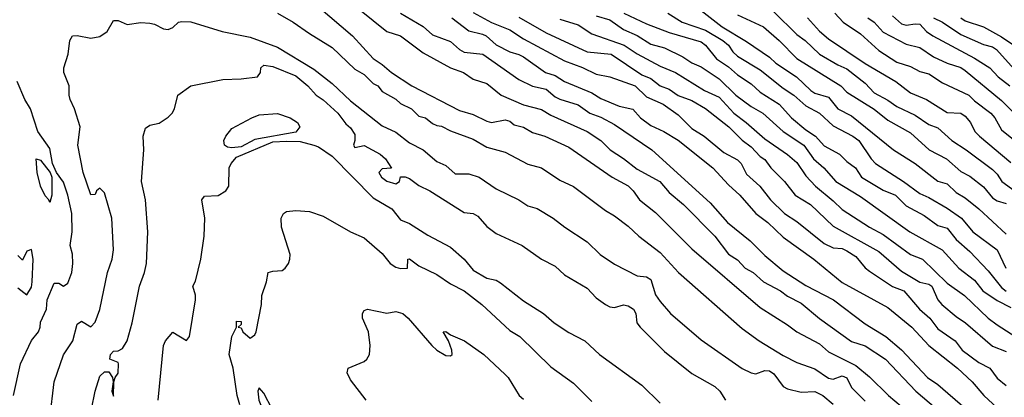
# Model space of a CAD drawing. Header units: metres. Extents: x -46681 to -43747, y -240911 to -237677.
# Tile 318 of 656: x -44749 to -44641, y -240416 to -240374. Entities that reach past the tile are written whole.
import ezdxf

# ---------------------------------------------------------------- set-up
doc = ezdxf.new("R2010")
doc.units = ezdxf.units.M
doc.layers.add('CONTOUR_INDEX', color=1, linetype='Continuous')
doc.layers.add('CONTOUR_INTER', color=3, linetype='Continuous')

msp = doc.modelspace()

# ---------------------------------------------------------------- linework, layer by layer
at = {"layer": 'CONTOUR_INDEX'}
for points, elevation in [([(-44716.1, -240372.81), (-44712.35, -240376.02), (-44710.1, -240378.49), (-44709.1, -240379.15), (-44708.1, -240380.02), (-44705.86, -240381.52), (-44700.6, -240384.2), (-44699.1, -240384.65), (-44697.6, -240385.37), (-44697.1, -240385.53), (-44695.6, -240385.24), (-44695.1, -240385.37), (-44694.6, -240385.78), (-44693.6, -240386.04), (-44692.6, -240386.61), (-44691.26, -240387.02), (-44688.6, -240388.25), (-44683.85, -240391.52), (-44682.1, -240392.49), (-44681.56, -240393.02), (-44680.87, -240394.02), (-44679.1, -240395.42), (-44675.1, -240399.42), (-44667.6, -240405.85), (-44664.6, -240407.75), (-44663.6, -240408.52), (-44661.1, -240409.82), (-44660.1, -240410.72), (-44657.1, -240412.22), (-44655.6, -240413.46), (-44653.53, -240415.52), (-44649.34, -240419.02)], 100), ([(-44674.1, -240373.22), (-44671.77, -240375.02), (-44669.1, -240376.63), (-44666.6, -240378.36), (-44665.88, -240379.02), (-44663.62, -240380.52), (-44662.04, -240382.02), (-44661.6, -240382.29), (-44660.1, -240382.76), (-44659.1, -240384.04), (-44657.6, -240384.81), (-44652.96, -240388.52), (-44650.6, -240390.02), (-44648.1, -240391.96), (-44647.1, -240392.26), (-44646.1, -240393.22), (-44645.1, -240393.82), (-44643.6, -240395.02), (-44640.6, -240397.81)], 90), ([(-44694.1, -240373.96), (-44691.1, -240375.68), (-44686.6, -240377.78), (-44683.96, -240378.02), (-44680.6, -240380.31), (-44679.6, -240380.69), (-44678.6, -240381.52), (-44677.6, -240381.88), (-44676.6, -240382.57), (-44675.1, -240383.11), (-44673.6, -240384), (-44671.06, -240386.02), (-44669.6, -240387.47), (-44668.6, -240388.19), (-44667.6, -240389.27), (-44667.1, -240389.6), (-44666.45, -240390.52), (-44664.94, -240392.02), (-44663.78, -240393.52), (-44662.1, -240394.52), (-44659.6, -240396.93), (-44654.6, -240399.69), (-44652.1, -240401.85), (-44650.1, -240403.05), (-44649.1, -240403.3), (-44648.75, -240403.52), (-44648.1, -240405.02), (-44647.65, -240405.52), (-44646.1, -240406.84), (-44645.06, -240407.52), (-44642.1, -240410.1), (-44640.6, -240410.69)], 95), ([(-44655.79, -240374.02), (-44655.11, -240374.52), (-44654.1, -240375.59), (-44651.6, -240376.94), (-44650.1, -240377.31), (-44648.6, -240378.33), (-44647.1, -240379), (-44645.6, -240379.49), (-44645.1, -240379.81), (-44641.1, -240383.11), (-44639.6, -240384.61)], 85), ([(-44724.72, -240416.52), (-44725.02, -240415.52), (-44725.45, -240412.52), (-44725.89, -240411.02), (-44725.61, -240409.02), (-44725.11, -240408.02), (-44725.1, -240407.35), (-44724.6, -240407.38), (-44724.6, -240407.7), (-44724.92, -240408.02), (-44724.6, -240408.09), (-44724.42, -240408.52), (-44723.6, -240409.22), (-44723.1, -240408.86), (-44722.93, -240408.52), (-44722.37, -240405.52), (-44722.33, -240404.52), (-44721.79, -240403.02), (-44721.64, -240402.02), (-44721.1, -240401.85), (-44720.1, -240401.78), (-44719.74, -240401.52), (-44719.4, -240401.02), (-44719.23, -240400.52), (-44719.22, -240400.02), (-44720.15, -240397.02), (-44720.19, -240396.02), (-44719.93, -240395.52), (-44719.6, -240395.31), (-44718.6, -240395.19), (-44717.1, -240395.3), (-44715.6, -240395.81), (-44712.58, -240397.52), (-44711.1, -240398.18), (-44709.1, -240399.93), (-44708.23, -240401.02), (-44707.6, -240401.43), (-44707.1, -240401.58), (-44706.31, -240401.52), (-44706.28, -240400.52), (-44706.1, -240400.5), (-44705.1, -240401.27), (-44703.1, -240402.23), (-44701.6, -240403.25), (-44700.1, -240404.01), (-44698.15, -240405.52), (-44695.1, -240408.36), (-44693.98, -240409.02), (-44690.6, -240412.36), (-44688.1, -240414.16), (-44686.1, -240416.18)], 105), ([(-44749.1, -240403.67), (-44748.1, -240404.44), (-44747.6, -240403.62), (-44747.52, -240403.02), (-44747.41, -240400.52), (-44747.6, -240399.47), (-44748.1, -240399.65), (-44748.6, -240400.66), (-44749.1, -240400.12)], 100), ([(-44722.6, -240414.66), (-44722.76, -240415.02), (-44722.66, -240416.02), (-44721.67, -240418.52), (-44720.1, -240420.36), (-44719.6, -240420.64), (-44719.1, -240420.53), (-44719.51, -240419.52), (-44721.2, -240417.02), (-44722.1, -240415.26), (-44722.6, -240414.66)], 105)]:
    msp.add_lwpolyline(points, dxfattribs=dict(at, elevation=elevation))
at = {"layer": 'CONTOUR_INTER'}
for points, elevation in [([(-44711.6, -240373.11), (-44708.6, -240375.53), (-44707.08, -240376.02), (-44704.6, -240377.87), (-44701.6, -240379.53), (-44700.19, -240380.02), (-44699.1, -240380.77), (-44697.6, -240381.24), (-44696.05, -240382.52), (-44693.6, -240383.58), (-44691.6, -240384.09), (-44690.6, -240384.73), (-44686.6, -240386.52), (-44685.1, -240387.52), (-44684.09, -240388.52), (-44682.6, -240389.47), (-44681.1, -240390.64), (-44678.64, -240392.02), (-44677.6, -240393.22), (-44676.02, -240394.52), (-44672.59, -240398.02), (-44671.1, -240399.98), (-44670.1, -240400.61), (-44669.25, -240401.52), (-44668.37, -240402.02), (-44667.23, -240403.02), (-44665.39, -240404.02), (-44664.6, -240404.62), (-44663.1, -240405.37), (-44661.1, -240407.05), (-44657.6, -240409.57), (-44656.1, -240410.07), (-44653.85, -240411.52), (-44650.53, -240415.02), (-44647.6, -240417.52)], 99), ([(-44745.6, -240418.02), (-44745.1, -240414.02), (-44744.1, -240411.06), (-44743.06, -240409.52), (-44742.6, -240407.69), (-44742.1, -240407.36), (-44741.1, -240407.96), (-44740.6, -240407.44), (-44740.1, -240406.05), (-44739.27, -240402.02), (-44738.76, -240400.52), (-44738.6, -240399.52), (-44738.78, -240396.02), (-44739.6, -240393.26), (-44740.1, -240392.74), (-44740.46, -240393.02), (-44740.6, -240393.44), (-44741.1, -240393.49), (-44741.94, -240391.02), (-44742.5, -240388.02), (-44742.27, -240386.02), (-44742.89, -240384.02), (-44743.34, -240383.02), (-44743.47, -240382.52), (-44743.48, -240381.52), (-44744.05, -240380.02), (-44744.06, -240379.52), (-44743.58, -240378.02), (-44743.41, -240376.52), (-44743.12, -240376.02), (-44742.6, -240375.96), (-44741.1, -240376.25), (-44740.1, -240376.1), (-44739.31, -240375.52), (-44738.6, -240374.31), (-44738.1, -240374.31), (-44737.1, -240374.75), (-44735.6, -240374.55), (-44734.6, -240374.63), (-44734.1, -240374.73), (-44733.1, -240375.26), (-44732.6, -240375.32), (-44732.1, -240375.09), (-44731.45, -240374.52), (-44731.1, -240374.43), (-44730.1, -240374.49), (-44726.69, -240375.52), (-44723.6, -240376.15), (-44720.6, -240377.27), (-44716.6, -240379.66), (-44714.6, -240381.23), (-44712.6, -240383.15), (-44709.1, -240385.88), (-44707.6, -240386.6), (-44706.1, -240387.75), (-44704.6, -240388.54), (-44703.1, -240389.82), (-44702.1, -240390.26), (-44701.1, -240391.18), (-44699.6, -240391.17), (-44698.45, -240391.52), (-44696.6, -240392.83), (-44694.1, -240394.02), (-44693.1, -240394.68), (-44692.1, -240394.99), (-44690.35, -240396.02), (-44689.07, -240397.02), (-44686.6, -240398.65), (-44685.18, -240400.02), (-44683.6, -240401.08), (-44681.1, -240402.38), (-44680.1, -240402.48), (-44679.6, -240402.76), (-44679.1, -240404.46), (-44678.6, -240405.18), (-44677.46, -240406.52), (-44674.1, -240409.39), (-44669.6, -240412.56), (-44668.6, -240413.03), (-44668.1, -240413.13), (-44667.1, -240412.76), (-44666.6, -240412.79), (-44666.1, -240413.12), (-44665.1, -240414.54), (-44664.6, -240414.79), (-44663.1, -240415.13), (-44661.6, -240415.07), (-44660.72, -240415.52), (-44659.6, -240416.48)], 102), ([(-44720.6, -240373.51), (-44718.87, -240374.52), (-44717.1, -240375.77), (-44714.6, -240377.29), (-44712.1, -240379.66), (-44711.1, -240380.27), (-44710.1, -240381.25), (-44709.6, -240381.51), (-44709.1, -240382.13), (-44707.6, -240382.97), (-44707.1, -240383.43), (-44705.9, -240384.02), (-44705.1, -240384.85), (-44704.34, -240385.02), (-44703.6, -240385.63), (-44703.1, -240385.85), (-44702.6, -240385.93), (-44701.6, -240386.46), (-44699.1, -240387.37), (-44697.6, -240388.25), (-44695.6, -240388.78), (-44693.1, -240390.12), (-44691.6, -240390.52), (-44689.6, -240391.87), (-44688.1, -240392.57), (-44684.6, -240395.2), (-44683.6, -240395.78), (-44682.1, -240396.91), (-44680.93, -240398.02), (-44678.6, -240399.81), (-44676.59, -240402.02), (-44669.6, -240408.16), (-44667.72, -240409.52), (-44665.1, -240411.12), (-44663.6, -240411.87), (-44661.6, -240412.6), (-44660.1, -240413.6), (-44659.6, -240413.7), (-44658.6, -240413.36), (-44658.1, -240413.56), (-44657.6, -240414.65), (-44656.1, -240416.14)], 101), ([(-44707.11, -240373.52), (-44704.6, -240375), (-44703.6, -240375.9), (-44701.6, -240376.63), (-44700.6, -240377.52), (-44700.1, -240377.79), (-44698.05, -240378.02), (-44694.1, -240380.82), (-44692.6, -240381.55), (-44691.1, -240381.87), (-44690.1, -240382.72), (-44689.6, -240382.97), (-44687.6, -240383.6), (-44686.32, -240384.52), (-44685.1, -240384.96), (-44683.6, -240385.74), (-44679.52, -240388.52), (-44673.1, -240394.36), (-44671.2, -240396.52), (-44668.71, -240398.52), (-44667.1, -240400.13), (-44665.1, -240401.83), (-44662.6, -240403.43), (-44659.55, -240405.02), (-44656.1, -240407.63), (-44653.8, -240409.02), (-44652.1, -240410.49), (-44649.23, -240413.52), (-44648.1, -240414.31), (-44645.1, -240416.91)], 98), ([(-44701.45, -240374.02), (-44699.6, -240375.47), (-44698.1, -240375.81), (-44697.68, -240376.02), (-44696.6, -240377.01), (-44695.1, -240377.77), (-44694.1, -240378.05), (-44693.6, -240378.32), (-44691.19, -240380.02), (-44690.1, -240380.38), (-44689.08, -240381.02), (-44686.1, -240382.26), (-44685.1, -240382.91), (-44683.1, -240383.74), (-44681.6, -240384.05), (-44680.75, -240385.02), (-44679.6, -240385.86), (-44678.18, -240386.52), (-44676.6, -240387.47), (-44672.81, -240390.52), (-44671.1, -240392.37), (-44669.83, -240393.52), (-44668.09, -240395.52), (-44666.77, -240396.52), (-44665.1, -240398.11), (-44661.72, -240400.52), (-44658.6, -240403.11), (-44653.6, -240405.84), (-44650.97, -240408.02), (-44649.1, -240410.03), (-44645.96, -240412.52), (-44644.33, -240414.02), (-44643.07, -240415.52), (-44641.1, -240417.29)], 97), ([(-44699.1, -240373.44), (-44697.1, -240374.55), (-44695.1, -240375.36), (-44693.6, -240376.33), (-44689.1, -240378.75), (-44687.1, -240379.49), (-44685.6, -240380.23), (-44684.1, -240380.52), (-44681.34, -240381.52), (-44680.1, -240382.72), (-44678.25, -240383.52), (-44676.6, -240384.68), (-44675.1, -240386.19), (-44673.75, -240387.02), (-44671.6, -240388.81), (-44670.1, -240389.62), (-44669.69, -240390.02), (-44669.1, -240391.22), (-44667.65, -240392.52), (-44666.49, -240394.02), (-44664.95, -240395.52), (-44663.6, -240396.39), (-44660.6, -240398.81), (-44659.6, -240399.3), (-44658.6, -240399.38), (-44658.1, -240399.61), (-44657.1, -240400.26), (-44656.1, -240401.48), (-44655.6, -240401.87), (-44653.1, -240403.53), (-44651.84, -240404.02), (-44650.13, -240406.02), (-44648.98, -240407.02), (-44648.1, -240408.19), (-44646.2, -240409.52), (-44645.42, -240410.52), (-44643.6, -240411.87), (-44642.4, -240412.52), (-44641.6, -240413.62), (-44640.6, -240414.42)], 96), ([(-44689.6, -240374.17), (-44687.6, -240374.82), (-44686.1, -240375.78), (-44682.55, -240377.02), (-44681.1, -240377.99), (-44678.6, -240379.33), (-44676.89, -240380.02), (-44673.74, -240382.02), (-44672.1, -240382.75), (-44670.52, -240384.52), (-44669.14, -240385.52), (-44667.1, -240387.34), (-44664.6, -240389.04), (-44663.6, -240389.94), (-44662.6, -240391.39), (-44661.53, -240392.52), (-44659.6, -240394.12), (-44658.6, -240395.1), (-44655.61, -240397.02), (-44654.1, -240397.82), (-44651.12, -240400.02), (-44649.79, -240400.52), (-44647.1, -240403.18), (-44645.17, -240404.52), (-44642.57, -240407.02), (-44641.6, -240407.76), (-44638.1, -240409.98)], 94), ([(-44685.6, -240373.81), (-44684.1, -240374.25), (-44682.6, -240375.32), (-44681.1, -240375.96), (-44679.6, -240376.93), (-44678.1, -240377.34), (-44676.1, -240378.31), (-44675.1, -240378.99), (-44674.1, -240379.42), (-44672.1, -240380.74), (-44670.3, -240382.52), (-44668.6, -240383.77), (-44667.32, -240384.52), (-44665.09, -240386.52), (-44662.82, -240388.02), (-44661.75, -240389.52), (-44660.64, -240390.52), (-44659.29, -240392.02), (-44656.6, -240393.64), (-44651.18, -240397.52), (-44647.62, -240399.52), (-44645.81, -240401.52), (-44644.1, -240402.86), (-44643.16, -240404.02), (-44641.6, -240405.07), (-44640.1, -240405.86)], 93), ([(-44682.58, -240373.52), (-44680.1, -240374.69), (-44677.6, -240375.66), (-44674.1, -240376.66), (-44673.6, -240377.03), (-44672.4, -240378.52), (-44671.1, -240379.4), (-44670.1, -240380.31), (-44668.6, -240381.3), (-44667.6, -240382.19), (-44665.53, -240383.52), (-44664.16, -240385.02), (-44662.6, -240386.35), (-44661.52, -240387.02), (-44660.6, -240388.09), (-44658.9, -240389.02), (-44658.1, -240389.83), (-44657.16, -240390.52), (-44656.47, -240391.52), (-44654.1, -240392.97), (-44652.76, -240393.52), (-44651.6, -240394.69), (-44649.6, -240395.76), (-44648.1, -240396.85), (-44647.1, -240397.15), (-44646.1, -240398.37), (-44644.6, -240399.69), (-44642.6, -240401.82), (-44641.1, -240403.65), (-44640.6, -240404.05)], 92), ([(-44677.73, -240373.52), (-44676.19, -240374.52), (-44673.6, -240375.4), (-44671.72, -240376.52), (-44671.07, -240377.02), (-44670.6, -240377.75), (-44670.1, -240378.24), (-44667.6, -240379.75), (-44665.1, -240381.76), (-44663.91, -240382.52), (-44662.6, -240383.69), (-44661.09, -240384.52), (-44659.6, -240385.89), (-44657.45, -240387.02), (-44656.78, -240387.52), (-44655.43, -240389.52), (-44654.96, -240390.02), (-44651.87, -240392.02), (-44650.1, -240393.34), (-44649.1, -240393.77), (-44647.1, -240394.92), (-44645.52, -240396.02), (-44644.25, -240397.52), (-44641.61, -240399.52), (-44640.65, -240401.52)], 91), ([(-44670.1, -240373.7), (-44667.25, -240375.02), (-44665.53, -240376.52), (-44663.6, -240378.51), (-44658.75, -240381.52), (-44658.1, -240382.19), (-44655.1, -240384.07), (-44653.6, -240385.29), (-44651.1, -240386.65), (-44649.06, -240388.52), (-44647.16, -240389.52), (-44645.6, -240390.9), (-44644.6, -240391.42), (-44643.1, -240392.6), (-44642.1, -240393.8), (-44641.6, -240394.12), (-44640.6, -240394.44)], 89), ([(-44666.1, -240373.36), (-44663.6, -240375.85), (-44662.66, -240376.52), (-44661.1, -240378.02), (-44659.1, -240379.21), (-44658.1, -240379.63), (-44656.1, -240381.22), (-44655.1, -240382.28), (-44653.6, -240383.07), (-44652.6, -240383.77), (-44650.6, -240384.74), (-44649.1, -240385.76), (-44648.1, -240386.1), (-44646.56, -240387.52), (-44644.99, -240388.52), (-44642.1, -240390.68), (-44641.6, -240391.19), (-44641.07, -240392.02), (-44639.6, -240393.06)], 88), ([(-44662.42, -240374.02), (-44661.1, -240375.51), (-44660.1, -240376.35), (-44656.1, -240379.05), (-44652.73, -240381.02), (-44651.1, -240382.26), (-44649.35, -240383.02), (-44647.1, -240384.44), (-44645.6, -240384.52), (-44645.1, -240384.84), (-44644.53, -240385.52), (-44644.06, -240386.52), (-44643.54, -240387.02), (-44640.1, -240389.92)], 87), ([(-44659.41, -240373.52), (-44658.5, -240374.52), (-44656.6, -240375.78), (-44654.6, -240377.64), (-44652.6, -240378.9), (-44651.1, -240379.39), (-44650.1, -240379.94), (-44649.1, -240380.19), (-44647.6, -240381.16), (-44644.72, -240382.52), (-44644.1, -240383.14), (-44642.28, -240384.52), (-44641.84, -240385.02), (-44641.1, -240386.35), (-44639.6, -240387.56)], 86), ([(-44653.1, -240373.82), (-44652.1, -240374.68), (-44651.6, -240374.85), (-44650.6, -240374.68), (-44650.1, -240374.72), (-44649.35, -240375.52), (-44648.66, -240376.02), (-44644.1, -240378.46), (-44642.39, -240379.52), (-44641.5, -240380.52), (-44640.22, -240381.52)], 84), ([(-44648.6, -240374.04), (-44647.6, -240374.51), (-44645.6, -240375.85), (-44643.1, -240376.95), (-44642.1, -240377.23), (-44641.65, -240377.52), (-44639.4, -240380.02)], 83), ([(-44645.58, -240374.02), (-44645.1, -240374.37), (-44643.1, -240375.02), (-44641.1, -240376.12), (-44639.1, -240377.46)], 82), ([(-44741.03, -240417.02), (-44740.63, -240415.02), (-44740.1, -240413.39), (-44739.6, -240412.93), (-44739.1, -240412.92), (-44738.72, -240413.52), (-44738.62, -240414.02), (-44738.77, -240415.02), (-44738.6, -240415.59), (-44738.56, -240414.02), (-44738.41, -240413.52), (-44738.1, -240413.07), (-44738.07, -240412.02), (-44738.1, -240411.9), (-44739.02, -240411.52), (-44738.94, -240411.02), (-44738.6, -240410.66), (-44738.1, -240410.61), (-44737.6, -240410.34), (-44737.1, -240409.52), (-44736.54, -240407.52), (-44735.73, -240403.52), (-44735.2, -240402.02), (-44734.99, -240401.02), (-44734.83, -240397.52), (-44735.09, -240394.02), (-44735.52, -240392.02), (-44735.26, -240388.52), (-44735.34, -240387.02), (-44735.1, -240386.14), (-44734.6, -240385.84), (-44733.6, -240385.61), (-44732.6, -240384.94), (-44732.15, -240384.52), (-44731.89, -240384.02), (-44731.53, -240382.52), (-44730.1, -240381.51), (-44726.6, -240380.81), (-44724.6, -240380.74), (-44722.8, -240380.52), (-44722.45, -240380.02), (-44722.42, -240379.52), (-44722.1, -240379.24), (-44721.1, -240379.39), (-44718.6, -240380.41), (-44717.26, -240381.52), (-44716.35, -240382.52), (-44715.6, -240383.03), (-44713.97, -240384.52), (-44713.1, -240385.68), (-44712.6, -240386.1), (-44712.1, -240386.86), (-44712.1, -240387.49), (-44712.27, -240388.02), (-44712.1, -240388.28), (-44711.1, -240388.06), (-44709.32, -240389.02), (-44708.75, -240389.52), (-44708.1, -240390.54), (-44709.1, -240390.6), (-44709.49, -240391.02), (-44709.17, -240391.52), (-44708.6, -240391.98), (-44707.6, -240392.28), (-44707.19, -240392.02), (-44707.1, -240391.5), (-44706.6, -240391.49), (-44706.1, -240391.68), (-44705.1, -240392.45), (-44703.87, -240393.02), (-44700.1, -240395.41), (-44699.1, -240395.54), (-44698.6, -240395.8), (-44697.6, -240396.95), (-44696.6, -240397.73), (-44693.73, -240399.02), (-44691.6, -240400.55), (-44690.1, -240401.31), (-44689.1, -240402.25), (-44686.6, -240403.71), (-44685.6, -240404.79), (-44684.6, -240405.52), (-44684.1, -240405.76), (-44683.6, -240405.84), (-44682.6, -240405.57), (-44682.1, -240405.68), (-44681.53, -240406.02), (-44681.27, -240406.52), (-44681.14, -240407.52), (-44680.79, -240408.02), (-44678.1, -240410.67), (-44675.1, -240413.11), (-44672.58, -240414.52), (-44672.03, -240415.02), (-44671.42, -240416.02)], 103), ([(-44749.59, -240415.52), (-44748.81, -240412.02), (-44747.6, -240409.47), (-44746.84, -240408.52), (-44746.64, -240408.02), (-44746.6, -240407.47), (-44745.95, -240406.02), (-44745.87, -240405.02), (-44745.1, -240403.19), (-44744.6, -240403.16), (-44744.1, -240403.49), (-44743.6, -240403.17), (-44743.18, -240402.02), (-44743.06, -240401.02), (-44743.1, -240400), (-44743.35, -240399.02), (-44743.14, -240397.52), (-44743.17, -240395.52), (-44743.6, -240393.52), (-44744.1, -240392.1), (-44744.86, -240391.02), (-44745.29, -240390.02), (-44745.6, -240388.4), (-44746.9, -240386.52), (-44747.73, -240384.02), (-44748.32, -240383.02), (-44749.16, -240381.02)], 101), ([(-44723.43, -240385.02), (-44722.6, -240384.7), (-44720.6, -240384.54), (-44719.2, -240385.02), (-44718.42, -240385.52), (-44718.14, -240386.02), (-44718.6, -240386.58), (-44723.1, -240387.41), (-44724.6, -240388.19), (-44725.6, -240388.32), (-44726.1, -240388.24), (-44726.42, -240388.02), (-44726.5, -240387.52), (-44726.26, -240387.02), (-44725.6, -240386.2), (-44723.43, -240385.02)], 104), ([(-44733.69, -240416.02), (-44733.1, -240410.02), (-44732.89, -240409.52), (-44732.1, -240408.54), (-44730.6, -240409.46), (-44730.26, -240409.02), (-44729.61, -240405.02), (-44729.6, -240404.51), (-44729.88, -240403.52), (-44729.6, -240402.95), (-44729.02, -240400.52), (-44728.65, -240398.02), (-44728.57, -240396.02), (-44728.92, -240394.02), (-44728.6, -240393.61), (-44727.1, -240393.55), (-44726.26, -240393.02), (-44725.94, -240392.52), (-44725.9, -240390.52), (-44725.68, -240390.02), (-44725.1, -240389.35), (-44721.1, -240387.66), (-44719.6, -240387.57), (-44718.1, -240387.63), (-44716.6, -240388.01), (-44716.1, -240388.21), (-44714.6, -240389.24), (-44710.1, -240393.8), (-44708.04, -240395.02), (-44707.1, -240396.21), (-44706.1, -240396.63), (-44704.1, -240397.91), (-44701.6, -240399.23), (-44700.09, -240400.52), (-44699.1, -240401.75), (-44697.6, -240402.62), (-44696.6, -240402.86), (-44696.1, -240403.14), (-44693.6, -240405.13), (-44691.4, -240406.52), (-44690.23, -240407.52), (-44688.6, -240408.58), (-44686.85, -240409.52), (-44685.24, -240411.02), (-44680.6, -240414.39), (-44678.6, -240416.36)], 104), ([(-44747.1, -240389.52), (-44746.6, -240389.67), (-44745.55, -240391.02), (-44745.38, -240391.52), (-44745.36, -240393.52), (-44745.6, -240394.3), (-44745.69, -240394.02), (-44746.1, -240393.6), (-44746.62, -240392.52), (-44746.98, -240391.02), (-44747.1, -240389.52)], 101), ([(-44710.86, -240416.02), (-44712.6, -240413.78), (-44712.94, -240413.02), (-44712.84, -240412.52), (-44711.1, -240411.78), (-44710.79, -240411.52), (-44710.51, -240411.02), (-44710.42, -240410.02), (-44710.62, -240408.52), (-44711.25, -240407.02), (-44711.28, -240406.52), (-44711.1, -240406.16), (-44710.71, -240406.02)], 106), ([(-44710.71, -240406.02), (-44708.6, -240406.46), (-44707.6, -240406.29), (-44706.83, -240406.52), (-44706.25, -240407.02), (-44703.67, -240410.02), (-44703.1, -240410.53), (-44702.1, -240411.11), (-44701.6, -240411.17), (-44701.41, -240411.02), (-44701.46, -240410.52), (-44701.84, -240409.52), (-44702.4, -240408.52), (-44702.1, -240408.47), (-44701.6, -240408.84), (-44700.07, -240409.52), (-44697.96, -240411.02), (-44695.6, -240413.21), (-44695.29, -240413.52), (-44694.07, -240415.52), (-44693.6, -240415.92)], 106)]:
    msp.add_lwpolyline(points, dxfattribs=dict(at, elevation=elevation))

doc.saveas('drawing.dxf')
